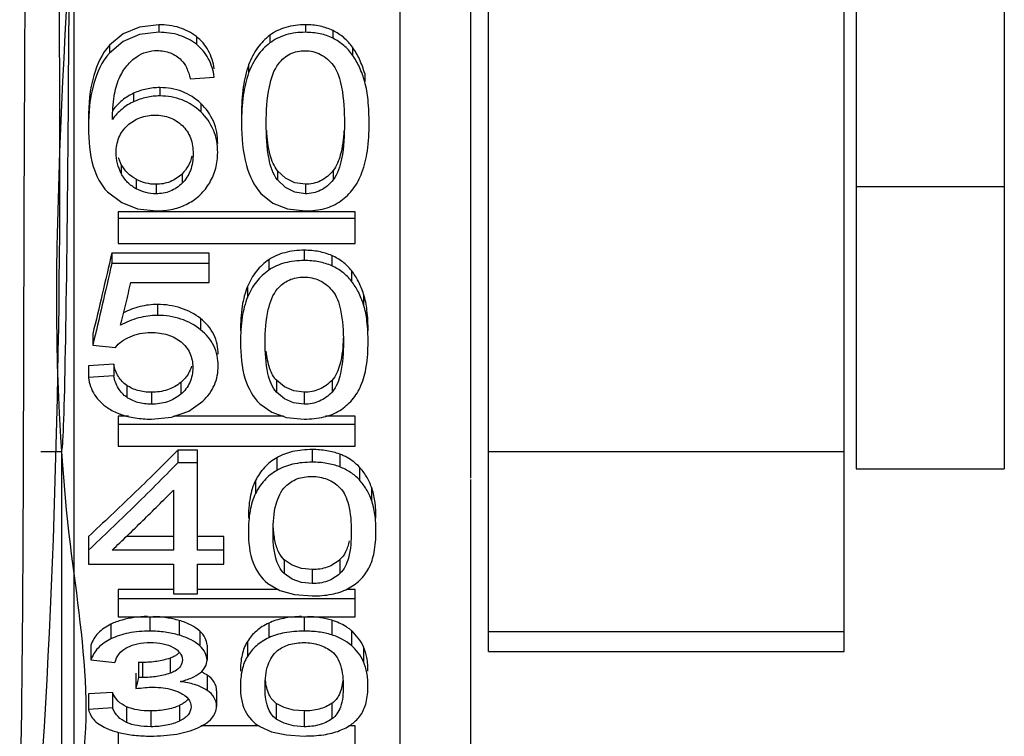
# Paper-space layout 'Sheet' of a CAD drawing. Header units: inches. Extents: x 0.2 to 10.8, y 0.2 to 8.3.
# Tile 359 of 545: x 8.0996 to 8.166, y 1.9847 to 2.033. Entities that reach past the tile are written whole.
import ezdxf

# ---------------------------------------------------------------- set-up
doc = ezdxf.new("R2010")
doc.units = ezdxf.units.IN
doc.header["$MEASUREMENT"] = 0
doc.layers.get('0').update_dxf_attribs({"lineweight": 5})
doc.layers.add('02___PRT_ALL_AXES', color=7, linetype='Continuous')

psp = doc.layouts.new('Sheet')

# ---------------------------------------------------------------- linework, layer by layer
at = {"color": 0, "linetype": 'ByBlock', "lineweight": -3}
for p, q in [((8.131229, 1.990376), (8.131229, 3.263868)), ((8.155229, 1.990376), (8.155229, 3.263868)), ((8.125229, 2.162019), (8.125229, 1.955869)), ((8.103229, 2.158051), (8.103229, 1.974722)), ((8.130029, 2.002092), (8.130029, 2.090378)), ((8.108965, 2.032688), (8.108965, 2.032176)), ((8.118861, 2.032688), (8.118861, 2.032176)), ((8.116468, 2.031978), (8.116468, 2.031457)), ((8.120724, 2.032291), (8.120724, 2.031774)), ((8.105642, 2.031309), (8.105642, 2.03078)), ((8.111511, 2.031888), (8.111511, 2.031366)), ((8.122045, 2.031168), (8.122045, 2.030637)), ((8.115034, 2.02998), (8.115034, 2.029436)), ((8.122868, 2.029396), (8.122868, 2.028845)), ((8.111099, 2.029042), (8.112711, 2.029156)), ((8.107272, 2.02806), (8.107272, 2.027492)), ((8.109046, 2.028444), (8.109046, 2.027881)), ((8.111802, 2.027377), (8.111802, 2.026802)), ((8.106442, 2.023265), (8.106442, 2.022641)), ((8.11055, 2.022629), (8.11055, 2.021997)), ((8.116979, 2.022838), (8.116979, 2.022209)), ((8.120734, 2.022846), (8.120734, 2.022217)), ((8.107442, 2.022255), (8.107442, 2.021619)), ((8.105505, 2.021408), (8.106471, 2.020684)), ((8.108785, 2.021918), (8.108785, 2.021278)), ((8.118861, 2.021918), (8.118861, 2.021278)), ((8.122229, 2.020058), (8.106229, 2.020058)), ((8.106229, 2.020058), (8.106229, 2.017927)), ((8.122229, 2.017927), (8.122229, 2.020058)), ((8.122229, 2.019617), (8.106229, 2.019617)), ((8.106229, 2.017927), (8.122229, 2.017927)), ((8.118789, 2.017464), (8.118789, 2.016771)), ((8.11236, 2.017271), (8.105796, 2.017271)), ((8.105796, 2.017271), (8.105796, 2.016576)), ((8.11236, 2.01529), (8.11236, 2.017271)), ((8.116396, 2.016824), (8.116396, 2.016123)), ((8.120652, 2.017106), (8.120652, 2.016409)), ((8.11236, 2.016576), (8.105796, 2.016576)), ((8.121973, 2.016094), (8.121973, 2.015385)), ((8.107092, 2.01529), (8.11236, 2.01529)), ((8.114962, 2.015028), (8.114962, 2.014306)), ((8.122796, 2.014505), (8.122796, 2.013777)), ((8.108875, 2.013805), (8.108875, 2.013068)), ((8.11179, 2.01285), (8.11179, 2.012103)), ((8.104517, 2.011817), (8.104517, 2.011057)), ((8.104517, 2.011057), (8.106039, 2.0109)), ((8.105931, 2.009773), (8.104229, 2.009663)), ((8.104229, 2.009663), (8.104229, 2.008877)), ((8.105931, 2.009773), (8.105931, 2.008989)), ((8.105931, 2.008989), (8.104229, 2.008877)), ((8.116907, 2.00869), (8.116907, 2.007893)), ((8.120662, 2.008697), (8.120662, 2.0079)), ((8.106804, 2.00835), (8.106804, 2.007549)), ((8.110453, 2.008546), (8.110453, 2.007747)), ((8.10847, 2.007883), (8.10847, 2.007077)), ((8.118789, 2.007883), (8.118789, 2.007077)), ((8.10693, 2.006261), (8.106229, 2.006261)), ((8.106229, 2.006261), (8.106229, 2.004244)), ((8.117381, 2.006261), (8.109991, 2.006261)), ((8.122229, 2.006261), (8.120213, 2.006261)), ((8.122229, 2.004244), (8.122229, 2.006261)), ((8.122229, 2.00571), (8.106229, 2.00571)), ((8.106229, 2.004244), (8.122229, 2.004244)), ((8.11932, 2.004014), (8.11932, 2.003161)), ((8.101018, 2.003887), (8.102422, 2.003887)), ((8.102422, 1.977878), (8.102422, 2.003887)), ((8.111576, 2.003975), (8.110253, 2.003975)), ((8.110253, 2.003975), (8.110253, 2.003123)), ((8.111576, 1.997235), (8.111576, 2.003975)), ((8.116927, 2.003463), (8.116927, 2.002604)), ((8.121183, 2.003705), (8.121183, 2.002849)), ((8.155229, 2.003868), (8.131229, 2.003868)), ((8.111576, 2.003123), (8.110253, 2.003123)), ((8.122504, 2.002836), (8.122504, 2.00197)), ((8.115493, 2.001923), (8.115493, 2.001046)), ((8.123327, 2.001477), (8.123327, 2.000595)), ((8.130029, 1.969733), (8.130029, 2.001984)), ((8.109956, 2.001273), (8.109956, 1.997235)), ((8.104229, 1.998157), (8.104229, 1.99627)), ((8.109956, 1.998157), (8.106788, 1.998157)), ((8.113359, 1.998157), (8.111576, 1.998157)), ((8.113359, 1.99627), (8.113359, 1.998157)), ((8.109956, 1.997235), (8.105823, 1.997235)), ((8.113359, 1.997235), (8.111576, 1.997235)), ((8.104229, 1.99627), (8.109956, 1.99627)), ((8.109956, 1.99627), (8.109956, 1.994275)), ((8.111576, 1.99627), (8.113359, 1.99627)), ((8.111576, 1.994275), (8.111576, 1.99627)), ((8.117438, 1.996582), (8.117438, 1.995642)), ((8.121193, 1.996588), (8.121193, 1.995647)), ((8.11932, 1.995914), (8.11932, 1.994965)), ((8.109956, 1.994577), (8.106229, 1.994577)), ((8.106229, 1.994577), (8.106229, 1.992736)), ((8.109956, 1.994275), (8.111576, 1.994275)), ((8.117019, 1.994577), (8.111576, 1.994577)), ((8.122229, 1.994577), (8.121715, 1.994577)), ((8.122229, 1.992736), (8.122229, 1.994577)), ((8.122229, 1.993934), (8.106229, 1.993934)), ((8.106229, 1.992736), (8.122229, 1.992736)), ((8.108362, 1.992746), (8.108362, 1.99176)), ((8.11878, 1.992746), (8.11878, 1.99176)), ((8.105742, 1.99223), (8.105742, 1.991238)), ((8.110351, 1.992476), (8.110351, 1.991487)), ((8.116387, 1.9923), (8.116387, 1.991309)), ((8.120643, 1.992496), (8.120643, 1.991507)), ((8.111737, 1.991761), (8.111737, 1.990817)), ((8.121964, 1.991796), (8.121964, 1.990798)), ((8.131229, 1.991726), (8.155229, 1.991726)), ((8.104391, 1.990822), (8.104391, 1.989813)), ((8.112225, 1.990817), (8.112225, 1.989808)), ((8.114953, 1.991065), (8.114953, 1.990059)), ((8.122787, 1.990709), (8.122787, 1.989698)), ((8.131229, 1.990377), (8.155229, 1.990377)), ((8.104391, 1.989813), (8.106012, 1.989654)), ((8.107606, 1.989658), (8.107606, 1.988635)), ((8.107867, 1.989649), (8.107867, 1.988626)), ((8.109729, 1.989937), (8.109729, 1.988917)), ((8.107426, 1.988914), (8.107426, 1.987882)), ((8.112225, 1.988798), (8.112225, 1.987765)), ((8.10585, 1.987625), (8.104229, 1.987518)), ((8.104229, 1.987518), (8.104229, 1.98647)), ((8.10585, 1.987625), (8.10585, 1.986578)), ((8.112873, 1.987723), (8.112873, 1.986677)), ((8.110363, 1.986747), (8.110363, 1.98569)), ((8.116898, 1.986882), (8.116898, 1.985827)), ((8.120653, 1.986887), (8.120653, 1.985831)), ((8.10585, 1.986578), (8.104229, 1.98647)), ((8.106795, 1.986658), (8.106795, 1.9856)), ((8.108434, 1.986372), (8.108434, 1.98531)), ((8.11878, 1.986372), (8.11878, 1.98531)), ((8.106221, 1.984929), (8.106354, 1.984895)), ((8.106229, 1.984936), (8.106229, 1.983754)), ((8.115735, 1.985362), (8.111813, 1.985362)), ((8.122229, 1.985362), (8.121802, 1.985362)), ((8.122229, 1.983754), (8.122229, 1.985362))]:
    psp.add_line(p, q, dxfattribs=at)
for points in [[(8.108965, 2.032688), (8.107659, 2.032532), (8.106556, 2.032073), (8.105642, 2.031309)], [(8.108965, 2.032176), (8.10766, 2.032018), (8.106557, 2.031553), (8.105642, 2.03078)], [(8.118861, 2.021918), (8.118145, 2.022021), (8.117517, 2.022329), (8.116979, 2.022838)], [(8.118861, 2.021278), (8.118143, 2.021383), (8.117515, 2.021695), (8.116979, 2.022209)], [(8.115859, 2.021307), (8.116669, 2.020652), (8.117666, 2.02026), (8.118861, 2.020128)], [(8.106471, 2.020684), (8.107537, 2.020271), (8.108812, 2.020128)], [(8.118789, 2.007883), (8.118073, 2.007974), (8.117445, 2.008244), (8.116907, 2.00869)], [(8.118789, 2.007077), (8.118071, 2.007169), (8.117443, 2.007443), (8.116907, 2.007893)], [(8.10847, 2.006073), (8.109839, 2.006207), (8.110991, 2.006608), (8.11194, 2.00728)], [(8.115787, 2.007102), (8.116596, 2.00653), (8.117594, 2.006187), (8.118789, 2.006073)], [(8.11932, 1.995914), (8.118604, 1.995988), (8.117976, 1.996212), (8.117438, 1.996582)], [(8.11932, 1.994965), (8.118602, 1.995041), (8.117975, 1.995268), (8.117438, 1.995642)], [(8.116318, 1.994986), (8.117128, 1.994513), (8.118125, 1.994231), (8.11932, 1.994136)], [(8.11878, 1.986372), (8.118064, 1.986429), (8.117436, 1.986599), (8.116898, 1.986882)], [(8.11878, 1.98531), (8.118062, 1.985368), (8.117434, 1.985541), (8.116898, 1.985827)], [(8.115778, 1.985326), (8.116587, 1.984967), (8.117585, 1.984754), (8.11878, 1.984682)]]:
    psp.add_lwpolyline(points, dxfattribs=at)
psp.add_arc((8.1079, 2.010572), 0.004441, 249.54988, 250.28976, dxfattribs=at)
psp.add_ellipse((8.102408, 2.075868), major_axis=(0, 0.072), ratio=0.008727, start_param=3.164212, end_param=6.260566, dxfattribs=at)
for points, knots in [([(8.100719, 1.977412), (8.103262, 2.011115), (8.101521, 2.06746), (8.099532, 2.132961), (8.102431, 2.165316), (8.100658, 2.174848)], [0, 0, 0, 0, 0.51355, 0.852685, 1, 1, 1, 1]), ([(8.099584, 1.97859), (8.099838, 1.990313), (8.099846, 2.05514), (8.100714, 2.119974), (8.099583, 2.173059)], [0, 0, 0, 0, 0.180889, 1, 1, 1, 1]), ([(8.102422, 1.977878), (8.105252, 1.984071), (8.09997, 2.009318), (8.10319, 2.032427), (8.103232, 2.049492)], [0, 0, 0, 0, 0.28519, 1, 1, 1, 1]), ([(8.111511, 2.031888), (8.111177, 2.032154), (8.110353, 2.03258), (8.109441, 2.032688), (8.108965, 2.032688)], [0, 0, 0, 0, 0.473233, 1, 1, 1, 1]), ([(8.118861, 2.032688), (8.118416, 2.032688), (8.117565, 2.032593), (8.116787, 2.032217), (8.116468, 2.031978)], [0, 0, 0, 0, 0.527465, 1, 1, 1, 1]), ([(8.120724, 2.032291), (8.120448, 2.032426), (8.119835, 2.032631), (8.119193, 2.032688), (8.118861, 2.032688)], [0, 0, 0, 0, 0.479732, 1, 1, 1, 1]), ([(8.111511, 2.031366), (8.111177, 2.031634), (8.110355, 2.032066), (8.109441, 2.032176), (8.108965, 2.032176)], [0, 0, 0, 0, 0.473819, 1, 1, 1, 1]), ([(8.116468, 2.031978), (8.11615, 2.03174), (8.115564, 2.031132), (8.115186, 2.030383), (8.115034, 2.02998)], [0, 0, 0, 0, 0.479887, 1, 1, 1, 1]), ([(8.118861, 2.032176), (8.118416, 2.032176), (8.117564, 2.032079), (8.116786, 2.031699), (8.116468, 2.031457)], [0, 0, 0, 0, 0.526932, 1, 1, 1, 1]), ([(8.120724, 2.031774), (8.120449, 2.031911), (8.119836, 2.032118), (8.119193, 2.032176), (8.118861, 2.032176)], [0, 0, 0, 0, 0.480014, 1, 1, 1, 1]), ([(8.122045, 2.031168), (8.121876, 2.031406), (8.12148, 2.031844), (8.120984, 2.032163), (8.120724, 2.032291)], [0, 0, 0, 0, 0.501947, 1, 1, 1, 1]), ([(8.105642, 2.031309), (8.10513, 2.030737), (8.104366, 2.029077), (8.104229, 2.027311), (8.104229, 2.026325)], [0, 0, 0, 0, 0.437629, 1, 1, 1, 1]), ([(8.112711, 2.029704), (8.112648, 2.030134), (8.112402, 2.030966), (8.111834, 2.031631), (8.111511, 2.031888)], [0, 0, 0, 0, 0.512715, 1, 1, 1, 1]), ([(8.112711, 2.029156), (8.112648, 2.029591), (8.112403, 2.030431), (8.111835, 2.031106), (8.111511, 2.031366)], [0, 0, 0, 0, 0.513663, 1, 1, 1, 1]), ([(8.116468, 2.031457), (8.116149, 2.031216), (8.115563, 2.0306), (8.115186, 2.029843), (8.115034, 2.029436)], [0, 0, 0, 0, 0.479093, 1, 1, 1, 1]), ([(8.122045, 2.030637), (8.121876, 2.030879), (8.121481, 2.031321), (8.120984, 2.031644), (8.120724, 2.031774)], [0, 0, 0, 0, 0.50268, 1, 1, 1, 1]), ([(8.105642, 2.03078), (8.105129, 2.0302), (8.104366, 2.028519), (8.104229, 2.026735), (8.104229, 2.025737)], [0, 0, 0, 0, 0.43706, 1, 1, 1, 1]), ([(8.107506, 2.030549), (8.107698, 2.03068), (8.108139, 2.030887), (8.10862, 2.030945), (8.108866, 2.030945)], [0, 0, 0, 0, 0.485727, 1, 1, 1, 1]), ([(8.108866, 2.030945), (8.109166, 2.030945), (8.109766, 2.030848), (8.110273, 2.030508), (8.110482, 2.030304)], [0, 0, 0, 0, 0.506626, 1, 1, 1, 1]), ([(8.117063, 2.030068), (8.117266, 2.030337), (8.117801, 2.030807), (8.1185, 2.030937), (8.118843, 2.030937)], [0, 0, 0, 0, 0.495829, 1, 1, 1, 1]), ([(8.118843, 2.030937), (8.119199, 2.030937), (8.119947, 2.030768), (8.120503, 2.03025), (8.120732, 2.029953)], [0, 0, 0, 0, 0.487359, 1, 1, 1, 1]), ([(8.122868, 2.029396), (8.122774, 2.029726), (8.12255, 2.030343), (8.122225, 2.030914), (8.122045, 2.031168)], [0, 0, 0, 0, 0.524048, 1, 1, 1, 1]), ([(8.122868, 2.028845), (8.122774, 2.029178), (8.122551, 2.029802), (8.122225, 2.03038), (8.122045, 2.030637)], [0, 0, 0, 0, 0.524428, 1, 1, 1, 1]), ([(8.106298, 2.029059), (8.106435, 2.029364), (8.106767, 2.029927), (8.107248, 2.030374), (8.107506, 2.030549)], [0, 0, 0, 0, 0.51768, 1, 1, 1, 1]), ([(8.110482, 2.030304), (8.110631, 2.030159), (8.110889, 2.02975), (8.111035, 2.029298), (8.111099, 2.029042)], [0, 0, 0, 0, 0.440109, 1, 1, 1, 1]), ([(8.115034, 2.02998), (8.114854, 2.029503), (8.114611, 2.028382), (8.114557, 2.027245), (8.114557, 2.026619)], [0, 0, 0, 0, 0.448973, 1, 1, 1, 1]), ([(8.116223, 2.026035), (8.116223, 2.026859), (8.116292, 2.02824), (8.116722, 2.029618), (8.117063, 2.030068)], [0, 0, 0, 0, 0.593829, 1, 1, 1, 1]), ([(8.120732, 2.029953), (8.121054, 2.029534), (8.121436, 2.028183), (8.121499, 2.026851), (8.121499, 2.026035)], [0, 0, 0, 0, 0.393066, 1, 1, 1, 1]), ([(8.115034, 2.029436), (8.114854, 2.028952), (8.114611, 2.027818), (8.114557, 2.026668), (8.114557, 2.026035)], [0, 0, 0, 0, 0.448824, 1, 1, 1, 1]), ([(8.105841, 2.026301), (8.105845, 2.026827), (8.1059, 2.027764), (8.10613, 2.028685), (8.106298, 2.029059)], [0, 0, 0, 0, 0.562059, 1, 1, 1, 1]), ([(8.123165, 2.026035), (8.123165, 2.026562), (8.12313, 2.027506), (8.122981, 2.028443), (8.122868, 2.028845)], [0, 0, 0, 0, 0.558146, 1, 1, 1, 1]), ([(8.107272, 2.02806), (8.106998, 2.027935), (8.106474, 2.027611), (8.106052, 2.027163), (8.105867, 2.026917)], [0, 0, 0, 0, 0.494172, 1, 1, 1, 1]), ([(8.109046, 2.028444), (8.108741, 2.028444), (8.10813, 2.028381), (8.107548, 2.028186), (8.107272, 2.02806)], [0, 0, 0, 0, 0.501359, 1, 1, 1, 1]), ([(8.111802, 2.027377), (8.111438, 2.027715), (8.110573, 2.028278), (8.109554, 2.028444), (8.109046, 2.028444)], [0, 0, 0, 0, 0.494118, 1, 1, 1, 1]), ([(8.107272, 2.027492), (8.106991, 2.027363), (8.106455, 2.027025), (8.106028, 2.026557), (8.105841, 2.026301)], [0, 0, 0, 0, 0.492942, 1, 1, 1, 1]), ([(8.109046, 2.027881), (8.108741, 2.027881), (8.10813, 2.027817), (8.107548, 2.02762), (8.107272, 2.027492)], [0, 0, 0, 0, 0.501094, 1, 1, 1, 1]), ([(8.111802, 2.026802), (8.111439, 2.027143), (8.110575, 2.027712), (8.109554, 2.027881), (8.109046, 2.027881)], [0, 0, 0, 0, 0.494878, 1, 1, 1, 1]), ([(8.112945, 2.024665), (8.112945, 2.025176), (8.112774, 2.026199), (8.112163, 2.027041), (8.111802, 2.027377)], [0, 0, 0, 0, 0.508689, 1, 1, 1, 1]), ([(8.112945, 2.024058), (8.112945, 2.024574), (8.112775, 2.025607), (8.112163, 2.026461), (8.111802, 2.026802)], [0, 0, 0, 0, 0.509564, 1, 1, 1, 1]), ([(8.106856, 2.025884), (8.107101, 2.026108), (8.107689, 2.026483), (8.108377, 2.026591), (8.108722, 2.026591)], [0, 0, 0, 0, 0.490586, 1, 1, 1, 1]), ([(8.108722, 2.026591), (8.109065, 2.026591), (8.109745, 2.026485), (8.110323, 2.026108), (8.110559, 2.025882)], [0, 0, 0, 0, 0.512268, 1, 1, 1, 1]), ([(8.114557, 2.026035), (8.114557, 2.025082), (8.114667, 2.02341), (8.115382, 2.02183), (8.115859, 2.021307)], [0, 0, 0, 0, 0.573442, 1, 1, 1, 1]), ([(8.116979, 2.022209), (8.11666, 2.022606), (8.116276, 2.023929), (8.116223, 2.02523), (8.116223, 2.026035)], [0, 0, 0, 0, 0.388016, 1, 1, 1, 1]), ([(8.121499, 2.026035), (8.121499, 2.025233), (8.121442, 2.023932), (8.121053, 2.022615), (8.120734, 2.022217)], [0, 0, 0, 0, 0.611204, 1, 1, 1, 1]), ([(8.122683, 2.022713), (8.122862, 2.02318), (8.123109, 2.024286), (8.123165, 2.025411), (8.123165, 2.026035)], [0, 0, 0, 0, 0.444598, 1, 1, 1, 1]), ([(8.104229, 2.025737), (8.104229, 2.024861), (8.104336, 2.023317), (8.105043, 2.021875), (8.105505, 2.021408)], [0, 0, 0, 0, 0.571432, 1, 1, 1, 1]), ([(8.106093, 2.02405), (8.106093, 2.024396), (8.106202, 2.025087), (8.106612, 2.02566), (8.106856, 2.025884)], [0, 0, 0, 0, 0.511005, 1, 1, 1, 1]), ([(8.110559, 2.025882), (8.110798, 2.025652), (8.111193, 2.025045), (8.111288, 2.024336), (8.111288, 2.02397)], [0, 0, 0, 0, 0.475329, 1, 1, 1, 1]), ([(8.116979, 2.022838), (8.116736, 2.023137), (8.116389, 2.024054), (8.116286, 2.024994), (8.116252, 2.025555)], [0, 0, 0, 0, 0.406657, 1, 1, 1, 1]), ([(8.121467, 2.025537), (8.121431, 2.024982), (8.121324, 2.02405), (8.120975, 2.023143), (8.120734, 2.022846)], [0, 0, 0, 0, 0.592311, 1, 1, 1, 1]), ([(8.106442, 2.022641), (8.106329, 2.022857), (8.106151, 2.023317), (8.106093, 2.023807), (8.106093, 2.02405)], [0, 0, 0, 0, 0.50157, 1, 1, 1, 1]), ([(8.111288, 2.02397), (8.111288, 2.023591), (8.111193, 2.022861), (8.110791, 2.022234), (8.11055, 2.021997)], [0, 0, 0, 0, 0.529122, 1, 1, 1, 1]), ([(8.112405, 2.022028), (8.112581, 2.022332), (8.112859, 2.022992), (8.112945, 2.023703), (8.112945, 2.024058)], [0, 0, 0, 0, 0.497254, 1, 1, 1, 1]), ([(8.106442, 2.023265), (8.106404, 2.023337), (8.106334, 2.023482), (8.106275, 2.023633), (8.106249, 2.023709)], [0, 0, 0, 0, 0.503133, 1, 1, 1, 1]), ([(8.111208, 2.023824), (8.111156, 2.023595), (8.110997, 2.023156), (8.110711, 2.022786), (8.11055, 2.022629)], [0, 0, 0, 0, 0.509654, 1, 1, 1, 1]), ([(8.107442, 2.022255), (8.107233, 2.022369), (8.10684, 2.022657), (8.106556, 2.023052), (8.106442, 2.023265)], [0, 0, 0, 0, 0.497049, 1, 1, 1, 1]), ([(8.107442, 2.021619), (8.107233, 2.021734), (8.106839, 2.022026), (8.106555, 2.022426), (8.106442, 2.022641)], [0, 0, 0, 0, 0.496178, 1, 1, 1, 1]), ([(8.11055, 2.022629), (8.110317, 2.022403), (8.109766, 2.022026), (8.109108, 2.021918), (8.108785, 2.021918)], [0, 0, 0, 0, 0.500759, 1, 1, 1, 1]), ([(8.120734, 2.022846), (8.120503, 2.022562), (8.119942, 2.022073), (8.119211, 2.021918), (8.118861, 2.021918)], [0, 0, 0, 0, 0.51119, 1, 1, 1, 1]), ([(8.121256, 2.020795), (8.121571, 2.02102), (8.122156, 2.021597), (8.122534, 2.022323), (8.122683, 2.022713)], [0, 0, 0, 0, 0.480955, 1, 1, 1, 1]), ([(8.108785, 2.021918), (8.108554, 2.021918), (8.108087, 2.021972), (8.107648, 2.022144), (8.107442, 2.022255)], [0, 0, 0, 0, 0.496347, 1, 1, 1, 1]), ([(8.11055, 2.021997), (8.110318, 2.021769), (8.109768, 2.021388), (8.109108, 2.021278), (8.108785, 2.021278)], [0, 0, 0, 0, 0.501565, 1, 1, 1, 1]), ([(8.110936, 2.020618), (8.111238, 2.020776), (8.111808, 2.021177), (8.112232, 2.02173), (8.112405, 2.022028)], [0, 0, 0, 0, 0.497252, 1, 1, 1, 1]), ([(8.120734, 2.022217), (8.120503, 2.02193), (8.119944, 2.021435), (8.119211, 2.021278), (8.118861, 2.021278)], [0, 0, 0, 0, 0.512241, 1, 1, 1, 1]), ([(8.108785, 2.021278), (8.108554, 2.021278), (8.108086, 2.021332), (8.107648, 2.021507), (8.107442, 2.021619)], [0, 0, 0, 0, 0.495997, 1, 1, 1, 1]), ([(8.118861, 2.020128), (8.119305, 2.020128), (8.120151, 2.020212), (8.120935, 2.020565), (8.121256, 2.020795)], [0, 0, 0, 0, 0.529441, 1, 1, 1, 1]), ([(8.108812, 2.020128), (8.109189, 2.020128), (8.109924, 2.0202), (8.110621, 2.020454), (8.110936, 2.020618)], [0, 0, 0, 0, 0.514487, 1, 1, 1, 1]), ([(8.118789, 2.017464), (8.118345, 2.017464), (8.117504, 2.01738), (8.11672, 2.017043), (8.116396, 2.016824)], [0, 0, 0, 0, 0.531738, 1, 1, 1, 1]), ([(8.120652, 2.017106), (8.120374, 2.017229), (8.119759, 2.017413), (8.119121, 2.017464), (8.118789, 2.017464)], [0, 0, 0, 0, 0.477504, 1, 1, 1, 1]), ([(8.105796, 2.017271), (8.105585, 2.016349), (8.105164, 2.01453), (8.104733, 2.012714), (8.104517, 2.011817)], [0, 0, 0, 0, 0.506133, 1, 1, 1, 1]), ([(8.116396, 2.016824), (8.116083, 2.016612), (8.115504, 2.016077), (8.115116, 2.015394), (8.114962, 2.015028)], [0, 0, 0, 0, 0.487708, 1, 1, 1, 1]), ([(8.118789, 2.016771), (8.118345, 2.016771), (8.117503, 2.016686), (8.116719, 2.016344), (8.116396, 2.016123)], [0, 0, 0, 0, 0.531286, 1, 1, 1, 1]), ([(8.120652, 2.016409), (8.120374, 2.016533), (8.119759, 2.01672), (8.119121, 2.016771), (8.118789, 2.016771)], [0, 0, 0, 0, 0.477739, 1, 1, 1, 1]), ([(8.121973, 2.016094), (8.121802, 2.016312), (8.121399, 2.01671), (8.120909, 2.016992), (8.120652, 2.017106)], [0, 0, 0, 0, 0.49545, 1, 1, 1, 1]), ([(8.105796, 2.016576), (8.105585, 2.015643), (8.105164, 2.013803), (8.104733, 2.011964), (8.104517, 2.011057)], [0, 0, 0, 0, 0.506141, 1, 1, 1, 1]), ([(8.116396, 2.016123), (8.116082, 2.015909), (8.115502, 2.015366), (8.115115, 2.014676), (8.114962, 2.014306)], [0, 0, 0, 0, 0.486871, 1, 1, 1, 1]), ([(8.121973, 2.015385), (8.121802, 2.015605), (8.1214, 2.016007), (8.12091, 2.016293), (8.120652, 2.016409)], [0, 0, 0, 0, 0.49615, 1, 1, 1, 1]), ([(8.122796, 2.014505), (8.122701, 2.014802), (8.122475, 2.01536), (8.122151, 2.015868), (8.121973, 2.016094)], [0, 0, 0, 0, 0.519823, 1, 1, 1, 1]), ([(8.116991, 2.014873), (8.117199, 2.015121), (8.117749, 2.015545), (8.118429, 2.015655), (8.118771, 2.015655)], [0, 0, 0, 0, 0.4865, 1, 1, 1, 1]), ([(8.118771, 2.015655), (8.119125, 2.015655), (8.119853, 2.015512), (8.120426, 2.015042), (8.120659, 2.01477)], [0, 0, 0, 0, 0.496883, 1, 1, 1, 1]), ([(8.122796, 2.013777), (8.122701, 2.014077), (8.122475, 2.014641), (8.122151, 2.015156), (8.121973, 2.015385)], [0, 0, 0, 0, 0.520253, 1, 1, 1, 1]), ([(8.106381, 2.012401), (8.1065, 2.012879), (8.106739, 2.013842), (8.106975, 2.014805), (8.107092, 2.01529)], [0, 0, 0, 0, 0.496812, 1, 1, 1, 1]), ([(8.114962, 2.015028), (8.114784, 2.014604), (8.114539, 2.013605), (8.114485, 2.012586), (8.114485, 2.012029)], [0, 0, 0, 0, 0.451727, 1, 1, 1, 1]), ([(8.116151, 2.011271), (8.116151, 2.012007), (8.11622, 2.013252), (8.116659, 2.01448), (8.116991, 2.014873)], [0, 0, 0, 0, 0.588603, 1, 1, 1, 1]), ([(8.120659, 2.01477), (8.120973, 2.014405), (8.121366, 2.013198), (8.121427, 2.011999), (8.121427, 2.011271)], [0, 0, 0, 0, 0.398022, 1, 1, 1, 1]), ([(8.114962, 2.014306), (8.114784, 2.013877), (8.114539, 2.012866), (8.114485, 2.011836), (8.114485, 2.011271)], [0, 0, 0, 0, 0.451544, 1, 1, 1, 1]), ([(8.123093, 2.012029), (8.123093, 2.012492), (8.123058, 2.013326), (8.122908, 2.014152), (8.122796, 2.014505)], [0, 0, 0, 0, 0.556144, 1, 1, 1, 1]), ([(8.108875, 2.013805), (8.108481, 2.013805), (8.107686, 2.013711), (8.106937, 2.013428), (8.10658, 2.01325)], [0, 0, 0, 0, 0.496943, 1, 1, 1, 1]), ([(8.11179, 2.01285), (8.111399, 2.013162), (8.110462, 2.013666), (8.109412, 2.013805), (8.108875, 2.013805)], [0, 0, 0, 0, 0.482349, 1, 1, 1, 1]), ([(8.123093, 2.011271), (8.123093, 2.011741), (8.123058, 2.012584), (8.122908, 2.01342), (8.122796, 2.013777)], [0, 0, 0, 0, 0.556252, 1, 1, 1, 1]), ([(8.108875, 2.013068), (8.108446, 2.013068), (8.107573, 2.012954), (8.106764, 2.012614), (8.106381, 2.012401)], [0, 0, 0, 0, 0.494884, 1, 1, 1, 1]), ([(8.11179, 2.012103), (8.111399, 2.012418), (8.110464, 2.012928), (8.109413, 2.013068), (8.108875, 2.013068)], [0, 0, 0, 0, 0.482952, 1, 1, 1, 1]), ([(8.112981, 2.010445), (8.112981, 2.010898), (8.112787, 2.01184), (8.112155, 2.01256), (8.11179, 2.01285)], [0, 0, 0, 0, 0.492905, 1, 1, 1, 1]), ([(8.112981, 2.009669), (8.112981, 2.010127), (8.112789, 2.011077), (8.112156, 2.011808), (8.11179, 2.012103)], [0, 0, 0, 0, 0.493958, 1, 1, 1, 1]), ([(8.106039, 2.0109), (8.10616, 2.011055), (8.106466, 2.011341), (8.10683, 2.011543), (8.107028, 2.011631)], [0, 0, 0, 0, 0.474408, 1, 1, 1, 1]), ([(8.107028, 2.011631), (8.107242, 2.011726), (8.107707, 2.011872), (8.108193, 2.011917), (8.108443, 2.011917)], [0, 0, 0, 0, 0.482483, 1, 1, 1, 1]), ([(8.108443, 2.011917), (8.108825, 2.011917), (8.109555, 2.011834), (8.110213, 2.011491), (8.110476, 2.011277)], [0, 0, 0, 0, 0.529937, 1, 1, 1, 1]), ([(8.121419, 2.011531), (8.121399, 2.010939), (8.121317, 2.009953), (8.120932, 2.008989), (8.120662, 2.008697)], [0, 0, 0, 0, 0.598144, 1, 1, 1, 1]), ([(8.110476, 2.011277), (8.110723, 2.011076), (8.111148, 2.010549), (8.111261, 2.009886), (8.111261, 2.009556)], [0, 0, 0, 0, 0.491545, 1, 1, 1, 1]), ([(8.114485, 2.011271), (8.114485, 2.010427), (8.114594, 2.008925), (8.115324, 2.007546), (8.115787, 2.007102)], [0, 0, 0, 0, 0.568241, 1, 1, 1, 1]), ([(8.116907, 2.007893), (8.116598, 2.008231), (8.116199, 2.009398), (8.116151, 2.010559), (8.116151, 2.011271)], [0, 0, 0, 0, 0.391041, 1, 1, 1, 1]), ([(8.116907, 2.00869), (8.116705, 2.008908), (8.116384, 2.00956), (8.116264, 2.010256), (8.116219, 2.01066)], [0, 0, 0, 0, 0.421806, 1, 1, 1, 1]), ([(8.121427, 2.011271), (8.121427, 2.010561), (8.121375, 2.009401), (8.120971, 2.008238), (8.120662, 2.0079)], [0, 0, 0, 0, 0.608115, 1, 1, 1, 1]), ([(8.122611, 2.008336), (8.122788, 2.008743), (8.123037, 2.009721), (8.123093, 2.010719), (8.123093, 2.011271)], [0, 0, 0, 0, 0.445256, 1, 1, 1, 1]), ([(8.106804, 2.00835), (8.10658, 2.008503), (8.106175, 2.008931), (8.105989, 2.009483), (8.105931, 2.009773)], [0, 0, 0, 0, 0.47831, 1, 1, 1, 1]), ([(8.111261, 2.009556), (8.111261, 2.009209), (8.111146, 2.008515), (8.110708, 2.007959), (8.110453, 2.007747)], [0, 0, 0, 0, 0.511364, 1, 1, 1, 1]), ([(8.111172, 2.009639), (8.111143, 2.009532), (8.111068, 2.009323), (8.110961, 2.009129), (8.110901, 2.009038)], [0, 0, 0, 0, 0.503654, 1, 1, 1, 1]), ([(8.11194, 2.00728), (8.112263, 2.007588), (8.112812, 2.008323), (8.112981, 2.009227), (8.112981, 2.009669)], [0, 0, 0, 0, 0.503083, 1, 1, 1, 1]), ([(8.104229, 2.008877), (8.10428, 2.008472), (8.104552, 2.007653), (8.105175, 2.007063), (8.105523, 2.006829)], [0, 0, 0, 0, 0.493842, 1, 1, 1, 1]), ([(8.106804, 2.007549), (8.106579, 2.007704), (8.106174, 2.008139), (8.105989, 2.008695), (8.105931, 2.008989)], [0, 0, 0, 0, 0.477279, 1, 1, 1, 1]), ([(8.110901, 2.009038), (8.11084, 2.008947), (8.110703, 2.008771), (8.11054, 2.008618), (8.110453, 2.008546)], [0, 0, 0, 0, 0.491579, 1, 1, 1, 1]), ([(8.120662, 2.008697), (8.120425, 2.008441), (8.119846, 2.00801), (8.119137, 2.007883), (8.118789, 2.007883)], [0, 0, 0, 0, 0.500428, 1, 1, 1, 1]), ([(8.10847, 2.007883), (8.108166, 2.007883), (8.107578, 2.007948), (8.107036, 2.008193), (8.106804, 2.00835)], [0, 0, 0, 0, 0.520727, 1, 1, 1, 1]), ([(8.110453, 2.008546), (8.110188, 2.008327), (8.10955, 2.007976), (8.108834, 2.007883), (8.10847, 2.007883)], [0, 0, 0, 0, 0.486402, 1, 1, 1, 1]), ([(8.121184, 2.006655), (8.121493, 2.006848), (8.122071, 2.007339), (8.12246, 2.007989), (8.122611, 2.008336)], [0, 0, 0, 0, 0.490106, 1, 1, 1, 1]), ([(8.10847, 2.007077), (8.108166, 2.007077), (8.107578, 2.007143), (8.107035, 2.00739), (8.106804, 2.007549)], [0, 0, 0, 0, 0.520257, 1, 1, 1, 1]), ([(8.110453, 2.007747), (8.110188, 2.007526), (8.109551, 2.007171), (8.108834, 2.007077), (8.10847, 2.007077)], [0, 0, 0, 0, 0.487029, 1, 1, 1, 1]), ([(8.120662, 2.0079), (8.120425, 2.007642), (8.119848, 2.007205), (8.119137, 2.007077), (8.118789, 2.007077)], [0, 0, 0, 0, 0.501331, 1, 1, 1, 1]), ([(8.105523, 2.006829), (8.105645, 2.006748), (8.105901, 2.006598), (8.106172, 2.006478), (8.106312, 2.006424)], [0, 0, 0, 0, 0.493201, 1, 1, 1, 1]), ([(8.106402, 2.00639), (8.106714, 2.006279), (8.1074, 2.006116), (8.108101, 2.006073), (8.10847, 2.006073)], [0, 0, 0, 0, 0.47243, 1, 1, 1, 1]), ([(8.118789, 2.006073), (8.119232, 2.006073), (8.120067, 2.006144), (8.120856, 2.00645), (8.121184, 2.006655)], [0, 0, 0, 0, 0.534417, 1, 1, 1, 1]), ([(8.11932, 2.004014), (8.118877, 2.004014), (8.118047, 2.003943), (8.117258, 2.003655), (8.116927, 2.003463)], [0, 0, 0, 0, 0.536769, 1, 1, 1, 1]), ([(8.121183, 2.003705), (8.120902, 2.003812), (8.120285, 2.003971), (8.119652, 2.004014), (8.11932, 2.004014)], [0, 0, 0, 0, 0.474929, 1, 1, 1, 1]), ([(8.110253, 2.003975), (8.10926, 2.002972), (8.107275, 2.001008), (8.105245, 1.999091), (8.104229, 1.998157)], [0, 0, 0, 0, 0.505684, 1, 1, 1, 1]), ([(8.116927, 2.003463), (8.116621, 2.003285), (8.116053, 2.00284), (8.11565, 2.002242), (8.115493, 2.001923)], [0, 0, 0, 0, 0.499405, 1, 1, 1, 1]), ([(8.121689, 2.003472), (8.121609, 2.003516), (8.121443, 2.0036), (8.121271, 2.003672), (8.121183, 2.003705)], [0, 0, 0, 0, 0.492815, 1, 1, 1, 1]), ([(8.122504, 2.002836), (8.122389, 2.002962), (8.122133, 2.003197), (8.121842, 2.003387), (8.121689, 2.003472)], [0, 0, 0, 0, 0.494398, 1, 1, 1, 1]), ([(8.110253, 2.003123), (8.10926, 2.002107), (8.107276, 2.00012), (8.105245, 1.99818), (8.104229, 1.997235)], [0, 0, 0, 0, 0.505753, 1, 1, 1, 1]), ([(8.11932, 2.003161), (8.118877, 2.003161), (8.118046, 2.003089), (8.117257, 2.002798), (8.116927, 2.002604)], [0, 0, 0, 0, 0.536419, 1, 1, 1, 1]), ([(8.121183, 2.002849), (8.120903, 2.002957), (8.120286, 2.003118), (8.119652, 2.003161), (8.11932, 2.003161)], [0, 0, 0, 0, 0.475108, 1, 1, 1, 1]), ([(8.122504, 2.00197), (8.12233, 2.002162), (8.121919, 2.002511), (8.121438, 2.002751), (8.121183, 2.002849)], [0, 0, 0, 0, 0.48735, 1, 1, 1, 1]), ([(8.123327, 2.001477), (8.123231, 2.001733), (8.123001, 2.002216), (8.122679, 2.002645), (8.122504, 2.002836)], [0, 0, 0, 0, 0.513007, 1, 1, 1, 1]), ([(8.116927, 2.002604), (8.11662, 2.002423), (8.116051, 2.001972), (8.11565, 2.001368), (8.115493, 2.001046)], [0, 0, 0, 0, 0.498535, 1, 1, 1, 1]), ([(8.117522, 2.001531), (8.117738, 2.00175), (8.118303, 2.002113), (8.118962, 2.002201), (8.119302, 2.002201)], [0, 0, 0, 0, 0.475002, 1, 1, 1, 1]), ([(8.119302, 2.002201), (8.119654, 2.002201), (8.120359, 2.002087), (8.12095, 2.001683), (8.121191, 2.001443)], [0, 0, 0, 0, 0.508694, 1, 1, 1, 1]), ([(8.115493, 2.001923), (8.115318, 2.001568), (8.115072, 2.000721), (8.115016, 1.99985), (8.115016, 1.999378)], [0, 0, 0, 0, 0.456206, 1, 1, 1, 1]), ([(8.116682, 1.99847), (8.116682, 1.999094), (8.116751, 2.000171), (8.117204, 2.001209), (8.117522, 2.001531)], [0, 0, 0, 0, 0.579848, 1, 1, 1, 1]), ([(8.121191, 2.001443), (8.12149, 2.001144), (8.121899, 2.000123), (8.121958, 1.999087), (8.121958, 1.99847)], [0, 0, 0, 0, 0.406333, 1, 1, 1, 1]), ([(8.123327, 2.000595), (8.123232, 2.000853), (8.123001, 2.001342), (8.122679, 2.001776), (8.122504, 2.00197)], [0, 0, 0, 0, 0.513509, 1, 1, 1, 1]), ([(8.123624, 1.999378), (8.123624, 1.99977), (8.123589, 2.00048), (8.123438, 2.00118), (8.123327, 2.001477)], [0, 0, 0, 0, 0.553096, 1, 1, 1, 1]), ([(8.105823, 1.997235), (8.106517, 1.99789), (8.107906, 1.999225), (8.109272, 2.000583), (8.109956, 2.001273)], [0, 0, 0, 0, 0.495892, 1, 1, 1, 1]), ([(8.115493, 2.001046), (8.115318, 2.000686), (8.115072, 1.999829), (8.115016, 1.998948), (8.115016, 1.99847)], [0, 0, 0, 0, 0.45596, 1, 1, 1, 1]), ([(8.123624, 1.99847), (8.123624, 1.998867), (8.123589, 1.999586), (8.123438, 2.000294), (8.123327, 2.000595)], [0, 0, 0, 0, 0.553243, 1, 1, 1, 1]), ([(8.116807, 1.997882), (8.116778, 1.998028), (8.11673, 1.998341), (8.116704, 1.998657), (8.116696, 1.998824)], [0, 0, 0, 0, 0.472174, 1, 1, 1, 1]), ([(8.115016, 1.99847), (8.115016, 1.997759), (8.115131, 1.996458), (8.115878, 1.995336), (8.116318, 1.994986)], [0, 0, 0, 0, 0.558085, 1, 1, 1, 1]), ([(8.117438, 1.995642), (8.117146, 1.995907), (8.116725, 1.996878), (8.116682, 1.997871), (8.116682, 1.99847)], [0, 0, 0, 0, 0.397353, 1, 1, 1, 1]), ([(8.121958, 1.99847), (8.121958, 1.997872), (8.121911, 1.99688), (8.121486, 1.995913), (8.121193, 1.995647)], [0, 0, 0, 0, 0.601695, 1, 1, 1, 1]), ([(8.123143, 1.99601), (8.123317, 1.996344), (8.123569, 1.997161), (8.123624, 1.998005), (8.123624, 1.99847)], [0, 0, 0, 0, 0.447184, 1, 1, 1, 1]), ([(8.117438, 1.996582), (8.117277, 1.996727), (8.116995, 1.997142), (8.116861, 1.997616), (8.116807, 1.997882)], [0, 0, 0, 0, 0.443349, 1, 1, 1, 1]), ([(8.121824, 1.997858), (8.121768, 1.997598), (8.121631, 1.997135), (8.121351, 1.99673), (8.121193, 1.996588)], [0, 0, 0, 0, 0.555229, 1, 1, 1, 1]), ([(8.121193, 1.996588), (8.120948, 1.996368), (8.12035, 1.99601), (8.119666, 1.995914), (8.11932, 1.995914)], [0, 0, 0, 0, 0.487841, 1, 1, 1, 1]), ([(8.121193, 1.995647), (8.120948, 1.995425), (8.120352, 1.995063), (8.119666, 1.994965), (8.11932, 1.994965)], [0, 0, 0, 0, 0.488545, 1, 1, 1, 1]), ([(8.121715, 1.994616), (8.122017, 1.994772), (8.122581, 1.995161), (8.122988, 1.995714), (8.123143, 1.99601)], [0, 0, 0, 0, 0.503926, 1, 1, 1, 1]), ([(8.11932, 1.994136), (8.119763, 1.994136), (8.120585, 1.994194), (8.12138, 1.994443), (8.121715, 1.994616)], [0, 0, 0, 0, 0.539787, 1, 1, 1, 1]), ([(8.108203, 1.992745), (8.107901, 1.992739), (8.107325, 1.9927), (8.106758, 1.992587), (8.106494, 1.992512)], [0, 0, 0, 0, 0.524247, 1, 1, 1, 1]), ([(8.110351, 1.992476), (8.110071, 1.992557), (8.109485, 1.992684), (8.108887, 1.992735), (8.10858, 1.992743)], [0, 0, 0, 0, 0.486566, 1, 1, 1, 1]), ([(8.118608, 1.992744), (8.118198, 1.992736), (8.117439, 1.99267), (8.116703, 1.992449), (8.116387, 1.9923)], [0, 0, 0, 0, 0.539354, 1, 1, 1, 1]), ([(8.120643, 1.992496), (8.120392, 1.992574), (8.11985, 1.992692), (8.119299, 1.992735), (8.11901, 1.992743)], [0, 0, 0, 0, 0.475578, 1, 1, 1, 1]), ([(8.105742, 1.99223), (8.105424, 1.992077), (8.104854, 1.991704), (8.10449, 1.991118), (8.104391, 1.990822)], [0, 0, 0, 0, 0.530571, 1, 1, 1, 1]), ([(8.106494, 1.992512), (8.106362, 1.992475), (8.106107, 1.992392), (8.10586, 1.992287), (8.105742, 1.99223)], [0, 0, 0, 0, 0.51046, 1, 1, 1, 1]), ([(8.111737, 1.991761), (8.111562, 1.991923), (8.111119, 1.992215), (8.110625, 1.992397), (8.110351, 1.992476)], [0, 0, 0, 0, 0.454129, 1, 1, 1, 1]), ([(8.116387, 1.9923), (8.116089, 1.992161), (8.115538, 1.991821), (8.115115, 1.991327), (8.114953, 1.991065)], [0, 0, 0, 0, 0.516136, 1, 1, 1, 1]), ([(8.121586, 1.992076), (8.121445, 1.992165), (8.121138, 1.992325), (8.120813, 1.992444), (8.120643, 1.992496)], [0, 0, 0, 0, 0.482117, 1, 1, 1, 1]), ([(8.121964, 1.991796), (8.121906, 1.991847), (8.121783, 1.991946), (8.121653, 1.992034), (8.121586, 1.992076)], [0, 0, 0, 0, 0.494481, 1, 1, 1, 1]), ([(8.108362, 1.99176), (8.107881, 1.99176), (8.106981, 1.991691), (8.106115, 1.99142), (8.105742, 1.991238)], [0, 0, 0, 0, 0.537237, 1, 1, 1, 1]), ([(8.110351, 1.991487), (8.110039, 1.991578), (8.10938, 1.991717), (8.108708, 1.99176), (8.108362, 1.99176)], [0, 0, 0, 0, 0.484456, 1, 1, 1, 1]), ([(8.111737, 1.990763), (8.111563, 1.990926), (8.11112, 1.991222), (8.110626, 1.991406), (8.110351, 1.991487)], [0, 0, 0, 0, 0.45469, 1, 1, 1, 1]), ([(8.112225, 1.990817), (8.112225, 1.990982), (8.112124, 1.991347), (8.111881, 1.991627), (8.111737, 1.991761)], [0, 0, 0, 0, 0.45615, 1, 1, 1, 1]), ([(8.11878, 1.99176), (8.118337, 1.99176), (8.117519, 1.991702), (8.116725, 1.991469), (8.116387, 1.991309)], [0, 0, 0, 0, 0.541766, 1, 1, 1, 1]), ([(8.120643, 1.991507), (8.120359, 1.991596), (8.119741, 1.991725), (8.119111, 1.99176), (8.11878, 1.99176)], [0, 0, 0, 0, 0.472425, 1, 1, 1, 1]), ([(8.121964, 1.990798), (8.121785, 1.990957), (8.121364, 1.991242), (8.120894, 1.991429), (8.120643, 1.991507)], [0, 0, 0, 0, 0.476541, 1, 1, 1, 1]), ([(8.122787, 1.990709), (8.122689, 1.990916), (8.122451, 1.991311), (8.122135, 1.991646), (8.121964, 1.991796)], [0, 0, 0, 0, 0.501868, 1, 1, 1, 1]), ([(8.105742, 1.991238), (8.105424, 1.991083), (8.104853, 1.990704), (8.10449, 1.990112), (8.104391, 1.989813)], [0, 0, 0, 0, 0.529402, 1, 1, 1, 1]), ([(8.10682, 1.990653), (8.107041, 1.990771), (8.107563, 1.990946), (8.108107, 1.99099), (8.108398, 1.99099)], [0, 0, 0, 0, 0.462785, 1, 1, 1, 1]), ([(8.108398, 1.99099), (8.108687, 1.99099), (8.109223, 1.990947), (8.109737, 1.990773), (8.109951, 1.990654)], [0, 0, 0, 0, 0.541212, 1, 1, 1, 1]), ([(8.112225, 1.989808), (8.112225, 1.989975), (8.112124, 1.990343), (8.111881, 1.990627), (8.111737, 1.990763)], [0, 0, 0, 0, 0.457092, 1, 1, 1, 1]), ([(8.114953, 1.991065), (8.114783, 1.990789), (8.114534, 1.990123), (8.114476, 1.989422), (8.114476, 1.989049)], [0, 0, 0, 0, 0.464447, 1, 1, 1, 1]), ([(8.116387, 1.991309), (8.116088, 1.991168), (8.115537, 1.990822), (8.115115, 1.990324), (8.114953, 1.990059)], [0, 0, 0, 0, 0.515284, 1, 1, 1, 1]), ([(8.116982, 1.990446), (8.117207, 1.99063), (8.117788, 1.990919), (8.118423, 1.990985), (8.118762, 1.990985)], [0, 0, 0, 0, 0.462346, 1, 1, 1, 1]), ([(8.118762, 1.990985), (8.119112, 1.990985), (8.119791, 1.990899), (8.1204, 1.990576), (8.12065, 1.990376)], [0, 0, 0, 0, 0.521793, 1, 1, 1, 1]), ([(8.122787, 1.989698), (8.122689, 1.989908), (8.122451, 1.990307), (8.122135, 1.990646), (8.121964, 1.990798)], [0, 0, 0, 0, 0.502453, 1, 1, 1, 1]), ([(8.106012, 1.989654), (8.106068, 1.989862), (8.106266, 1.99027), (8.106624, 1.990547), (8.10682, 1.990653)], [0, 0, 0, 0, 0.492475, 1, 1, 1, 1]), ([(8.11019, 1.990163), (8.110124, 1.990117), (8.109975, 1.990031), (8.109815, 1.989967), (8.109729, 1.989937)], [0, 0, 0, 0, 0.467922, 1, 1, 1, 1]), ([(8.109951, 1.990654), (8.110123, 1.990559), (8.110426, 1.990348), (8.110559, 1.989988), (8.110559, 1.989828)], [0, 0, 0, 0, 0.551095, 1, 1, 1, 1]), ([(8.110372, 1.990327), (8.110346, 1.990297), (8.110288, 1.990239), (8.110224, 1.990188), (8.11019, 1.990163)], [0, 0, 0, 0, 0.4852, 1, 1, 1, 1]), ([(8.114953, 1.990059), (8.114783, 1.989779), (8.114534, 1.989105), (8.114476, 1.988397), (8.114476, 1.988019)], [0, 0, 0, 0, 0.464079, 1, 1, 1, 1]), ([(8.116142, 1.988019), (8.116142, 1.988514), (8.116217, 1.989401), (8.116685, 1.990205), (8.116982, 1.990446)], [0, 0, 0, 0, 0.563817, 1, 1, 1, 1]), ([(8.12065, 1.990376), (8.120929, 1.990153), (8.121356, 1.989359), (8.121418, 1.988508), (8.121418, 1.988019)], [0, 0, 0, 0, 0.421618, 1, 1, 1, 1]), ([(8.123084, 1.989049), (8.123084, 1.989359), (8.123048, 1.989925), (8.122895, 1.990477), (8.122787, 1.990709)], [0, 0, 0, 0, 0.547536, 1, 1, 1, 1]), ([(8.107867, 1.989649), (8.107828, 1.989649), (8.107741, 1.989649), (8.107654, 1.989654), (8.107606, 1.989658)], [0, 0, 0, 0, 0.447875, 1, 1, 1, 1]), ([(8.109729, 1.989937), (8.109443, 1.989837), (8.108826, 1.98969), (8.108194, 1.989649), (8.107867, 1.989649)], [0, 0, 0, 0, 0.480969, 1, 1, 1, 1]), ([(8.110559, 1.989828), (8.110559, 1.989678), (8.110469, 1.989353), (8.110208, 1.989149), (8.110065, 1.989067)], [0, 0, 0, 0, 0.475558, 1, 1, 1, 1]), ([(8.111766, 1.988955), (8.111901, 1.989068), (8.112137, 1.989316), (8.112225, 1.989653), (8.112225, 1.989808)], [0, 0, 0, 0, 0.53188, 1, 1, 1, 1]), ([(8.123084, 1.988019), (8.123084, 1.988332), (8.123048, 1.988905), (8.122895, 1.989464), (8.122787, 1.989698)], [0, 0, 0, 0, 0.547762, 1, 1, 1, 1]), ([(8.109729, 1.988917), (8.109443, 1.988817), (8.108826, 1.988668), (8.108194, 1.988626), (8.107867, 1.988626)], [0, 0, 0, 0, 0.481122, 1, 1, 1, 1]), ([(8.110065, 1.989067), (8.110014, 1.989038), (8.109904, 1.988983), (8.10979, 1.988939), (8.109729, 1.988917)], [0, 0, 0, 0, 0.478029, 1, 1, 1, 1]), ([(8.110406, 1.988357), (8.110675, 1.988422), (8.111152, 1.988568), (8.111595, 1.988814), (8.111766, 1.988955)], [0, 0, 0, 0, 0.554753, 1, 1, 1, 1]), ([(8.112225, 1.988798), (8.112164, 1.988839), (8.112035, 1.988917), (8.111899, 1.988985), (8.111829, 1.989017)], [0, 0, 0, 0, 0.486381, 1, 1, 1, 1]), ([(8.112873, 1.987723), (8.112873, 1.987925), (8.112749, 1.988367), (8.112415, 1.988669), (8.112225, 1.988798)], [0, 0, 0, 0, 0.468209, 1, 1, 1, 1]), ([(8.107606, 1.988635), (8.107576, 1.988509), (8.107516, 1.988258), (8.107456, 1.988007), (8.107426, 1.987882)], [0, 0, 0, 0, 0.502787, 1, 1, 1, 1]), ([(8.107867, 1.988626), (8.107828, 1.988626), (8.107741, 1.988626), (8.107654, 1.988631), (8.107606, 1.988635)], [0, 0, 0, 0, 0.447866, 1, 1, 1, 1]), ([(8.110561, 1.988336), (8.110535, 1.98834), (8.110484, 1.988347), (8.110432, 1.988354), (8.110406, 1.988357)], [0, 0, 0, 0, 0.496761, 1, 1, 1, 1]), ([(8.112225, 1.987765), (8.112004, 1.987915), (8.11146, 1.988164), (8.110881, 1.988289), (8.110561, 1.988336)], [0, 0, 0, 0, 0.452413, 1, 1, 1, 1]), ([(8.116898, 1.986882), (8.116688, 1.987026), (8.116316, 1.987516), (8.116206, 1.988101), (8.116171, 1.988428)], [0, 0, 0, 0, 0.436041, 1, 1, 1, 1]), ([(8.121386, 1.988418), (8.12135, 1.988094), (8.121234, 1.987513), (8.120861, 1.98703), (8.120653, 1.986887)], [0, 0, 0, 0, 0.562638, 1, 1, 1, 1]), ([(8.106795, 1.986658), (8.106584, 1.986749), (8.106184, 1.987006), (8.105935, 1.987411), (8.10585, 1.987625)], [0, 0, 0, 0, 0.500596, 1, 1, 1, 1]), ([(8.107426, 1.987882), (8.107634, 1.987911), (8.108014, 1.987955), (8.108396, 1.987977), (8.108569, 1.987977)], [0, 0, 0, 0, 0.54852, 1, 1, 1, 1]), ([(8.108569, 1.987977), (8.108805, 1.987977), (8.109252, 1.987953), (8.109692, 1.987866), (8.109895, 1.987806)], [0, 0, 0, 0, 0.527835, 1, 1, 1, 1]), ([(8.109895, 1.987806), (8.10994, 1.987793), (8.11003, 1.987765), (8.110118, 1.987732), (8.110162, 1.987715)], [0, 0, 0, 0, 0.505853, 1, 1, 1, 1]), ([(8.110162, 1.987715), (8.110207, 1.987697), (8.110295, 1.98766), (8.110382, 1.987618), (8.110424, 1.987596)], [0, 0, 0, 0, 0.505458, 1, 1, 1, 1]), ([(8.110424, 1.987596), (8.110629, 1.98749), (8.11099, 1.987258), (8.111153, 1.986841), (8.111153, 1.986659)], [0, 0, 0, 0, 0.55971, 1, 1, 1, 1]), ([(8.112873, 1.986677), (8.112873, 1.986882), (8.11275, 1.987327), (8.112416, 1.987634), (8.112225, 1.987765)], [0, 0, 0, 0, 0.469453, 1, 1, 1, 1]), ([(8.114476, 1.988019), (8.114476, 1.987462), (8.114611, 1.986383), (8.115368, 1.985574), (8.115778, 1.985326)], [0, 0, 0, 0, 0.537549, 1, 1, 1, 1]), ([(8.116898, 1.985827), (8.116629, 1.986013), (8.116183, 1.986744), (8.116142, 1.987551), (8.116142, 1.988019)], [0, 0, 0, 0, 0.411101, 1, 1, 1, 1]), ([(8.121418, 1.988019), (8.121418, 1.987552), (8.121372, 1.986745), (8.120922, 1.986018), (8.120653, 1.985831)], [0, 0, 0, 0, 0.587759, 1, 1, 1, 1]), ([(8.122602, 1.986109), (8.122771, 1.986358), (8.123029, 1.986987), (8.123084, 1.987656), (8.123084, 1.988019)], [0, 0, 0, 0, 0.45228, 1, 1, 1, 1]), ([(8.110363, 1.986747), (8.110086, 1.986614), (8.109447, 1.98642), (8.108786, 1.986372), (8.108434, 1.986372)], [0, 0, 0, 0, 0.466228, 1, 1, 1, 1]), ([(8.110792, 1.987015), (8.11073, 1.986964), (8.110592, 1.986866), (8.110443, 1.986786), (8.110363, 1.986747)], [0, 0, 0, 0, 0.471807, 1, 1, 1, 1]), ([(8.110959, 1.987181), (8.110934, 1.987152), (8.110881, 1.987093), (8.110823, 1.98704), (8.110792, 1.987015)], [0, 0, 0, 0, 0.486086, 1, 1, 1, 1]), ([(8.120653, 1.986887), (8.120396, 1.986711), (8.119784, 1.98644), (8.119124, 1.986372), (8.11878, 1.986372)], [0, 0, 0, 0, 0.474747, 1, 1, 1, 1]), ([(8.104229, 1.98647), (8.104283, 1.986195), (8.104631, 1.985612), (8.105207, 1.985303), (8.105532, 1.985163)], [0, 0, 0, 0, 0.441683, 1, 1, 1, 1]), ([(8.106795, 1.9856), (8.106583, 1.985692), (8.106183, 1.985953), (8.105934, 1.986362), (8.10585, 1.986578)], [0, 0, 0, 0, 0.499419, 1, 1, 1, 1]), ([(8.108434, 1.986372), (8.108135, 1.986372), (8.107576, 1.986408), (8.107033, 1.986556), (8.106795, 1.986658)], [0, 0, 0, 0, 0.536124, 1, 1, 1, 1]), ([(8.111153, 1.986659), (8.111153, 1.986468), (8.110971, 1.986029), (8.110582, 1.985797), (8.110363, 1.98569)], [0, 0, 0, 0, 0.439177, 1, 1, 1, 1]), ([(8.11161, 1.985243), (8.111958, 1.9854), (8.112567, 1.985726), (8.112873, 1.986393), (8.112873, 1.986677)], [0, 0, 0, 0, 0.572917, 1, 1, 1, 1]), ([(8.121175, 1.985045), (8.121468, 1.98516), (8.122009, 1.985437), (8.122441, 1.985873), (8.122602, 1.986109)], [0, 0, 0, 0, 0.523655, 1, 1, 1, 1]), ([(8.108434, 1.98531), (8.108135, 1.98531), (8.107576, 1.985346), (8.107033, 1.985497), (8.106795, 1.9856)], [0, 0, 0, 0, 0.535913, 1, 1, 1, 1]), ([(8.110363, 1.98569), (8.110087, 1.985555), (8.109448, 1.985359), (8.108786, 1.98531), (8.108434, 1.98531)], [0, 0, 0, 0, 0.466484, 1, 1, 1, 1]), ([(8.120653, 1.985831), (8.120397, 1.985653), (8.119785, 1.985379), (8.119124, 1.98531), (8.11878, 1.98531)], [0, 0, 0, 0, 0.475214, 1, 1, 1, 1]), ([(8.105532, 1.985163), (8.105642, 1.985117), (8.105869, 1.98503), (8.106101, 1.984961), (8.106221, 1.984929)], [0, 0, 0, 0, 0.489478, 1, 1, 1, 1]), ([(8.106354, 1.984895), (8.106672, 1.984818), (8.107361, 1.984708), (8.108057, 1.984678), (8.108425, 1.984678)], [0, 0, 0, 0, 0.471006, 1, 1, 1, 1]), ([(8.108425, 1.984678), (8.109012, 1.984678), (8.110099, 1.984746), (8.111157, 1.985038), (8.11161, 1.985243)], [0, 0, 0, 0, 0.541384, 1, 1, 1, 1]), ([(8.11878, 1.984682), (8.119222, 1.984682), (8.120034, 1.984725), (8.120831, 1.984911), (8.121175, 1.985045)], [0, 0, 0, 0, 0.5449, 1, 1, 1, 1])]:
    psp.add_open_spline(points, degree=3, knots=knots, dxfattribs=at)
at = {"layer": '02___PRT_ALL_AXES', "color": 0, "linetype": 'ByBlock', "lineweight": -3}
for p, q in [((8.156029, 2.242587), (8.156029, 2.002711)), ((8.166029, 2.242587), (8.166029, 2.002711)), ((8.156029, 2.021765), (8.166029, 2.021765)), ((8.156029, 2.002711), (8.166029, 2.002711))]:
    psp.add_line(p, q, dxfattribs=at)

doc.saveas('drawing.dxf')
